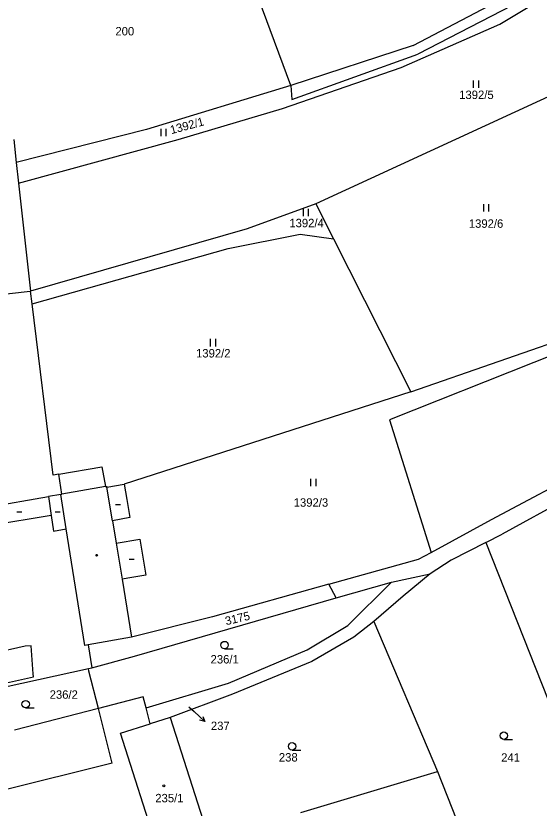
# Model space of a CAD drawing. Extents: x -736345 to -729997, y -1130177 to -1122501.
# Drawn here: x -733762.3 to -733656.7, y -1126333.8 to -1126174 of the extents above; entities that cross this region are included whole.
import ezdxf

# ---------------------------------------------------------------- set-up
doc = ezdxf.new("R2010")
doc.units = 0
for name, color, linetype in [('Vrstva 1', 7, 'Continuous'), ('Vrstva 16', 7, 'Continuous'), ('Vrstva 18', 7, 'Continuous'), ('Vrstva 19', 7, 'Continuous'), ('Vrstva 25', 7, 'Continuous'), ('Vrstva 4', 7, 'Continuous')]:
    doc.layers.add(name, color=color, linetype=linetype)

msp = doc.modelspace()

# ---------------------------------------------------------------- linework, layer by layer
at = {"layer": 'Vrstva 1'}
for points in [[(-733706.83, -1126188), (-733721.54, -1126148.31)], [(-733682.12, -1126179.94), (-733657.11, -1126166.8)], [(-733664.69, -1126175.69), (-733649.37, -1126166.41)], [(-733655.95, -1126168.61), (-733681.21, -1126181.74)], [(-733684.57, -1126184.41), (-733664.69, -1126175.69)], [(-733682.12, -1126179.94), (-733706.83, -1126188)], [(-733706.63, -1126190.83), (-733681.21, -1126181.74)], [(-733708.51, -1126192.67), (-733684.57, -1126184.41)], [(-733706.83, -1126188), (-733735.92, -1126196.88)], [(-733706.83, -1126188), (-733706.63, -1126190.83)], [(-733650.57, -1126188.31), (-733701.76, -1126211.88)], [(-733729.52, -1126198.93), (-733708.51, -1126192.67)], [(-733735.92, -1126196.88), (-733762.16, -1126203.58)], [(-733762.66, -1126198.92), (-733762.16, -1126203.58)], [(-733761.7, -1126207.73), (-733729.52, -1126198.93)], [(-733762.16, -1126203.58), (-733761.7, -1126207.73)], [(-733761.7, -1126207.73), (-733759.29, -1126229.55)], [(-733701.76, -1126211.88), (-733715.62, -1126216.97)], [(-733701.76, -1126211.88), (-733698.2, -1126218.95)], [(-733715.62, -1126216.97), (-733759.29, -1126229.55)], [(-733719.43, -1126220.94), (-733704.93, -1126218.05)], [(-733704.93, -1126218.05), (-733698.2, -1126218.95)], [(-733698.2, -1126218.95), (-733682.63, -1126249.86)], [(-733758.98, -1126232.09), (-733719.43, -1126220.94)], [(-733759.39, -1126229.57), (-733771.34, -1126230.92)], [(-733759.29, -1126229.55), (-733759.39, -1126229.57)], [(-733758.98, -1126232.09), (-733759.29, -1126229.55)], [(-733754.73, -1126266.65), (-733758.98, -1126232.09)], [(-733628.7, -1126232.35), (-733686.9, -1126255.51)], [(-733682.63, -1126249.86), (-733629.17, -1126231.27)], [(-733682.63, -1126249.86), (-733740.4, -1126268.43)], [(-733686.9, -1126255.51), (-733678.53, -1126282.21)], [(-733753.61, -1126266.45), (-733744.95, -1126264.93)], [(-733744.95, -1126264.93), (-733744.2, -1126268.93)], [(-733666.36, -1126275.56), (-733646.09, -1126264.81)], [(-733753.61, -1126266.45), (-733754.73, -1126266.65)], [(-733752.97, -1126270.48), (-733753.61, -1126266.45)], [(-733744.2, -1126268.93), (-733743.94, -1126268.93)], [(-733743.94, -1126268.93), (-733743.89, -1126269.04)], [(-733743.89, -1126269.04), (-733740.4, -1126268.43)], [(-733740.4, -1126268.43), (-733739.87, -1126271.55)], [(-733753.16, -1126270.51), (-733755.7, -1126270.95)], [(-733753.16, -1126270.51), (-733752.97, -1126270.48)], [(-733768.04, -1126273.07), (-733755.7, -1126270.95)], [(-733739.87, -1126271.55), (-733739.24, -1126275.21)], [(-733650.98, -1126271.31), (-733664.21, -1126278.54)], [(-733739.24, -1126275.21), (-733742.76, -1126275.86)], [(-733678.53, -1126282.21), (-733666.36, -1126275.56)], [(-733742.76, -1126275.86), (-733742.01, -1126280.35)], [(-733667.48, -1126280.22), (-733664.21, -1126278.54)], [(-733742.01, -1126280.35), (-733737.23, -1126279.58)], [(-733737.23, -1126279.58), (-733736.04, -1126286.81)], [(-733667.48, -1126280.22), (-733674.47, -1126283.82)], [(-733667.48, -1126280.22), (-733632.24, -1126369.28)], [(-733699.13, -1126288.61), (-733681.08, -1126283.61)], [(-733681.08, -1126283.61), (-733678.53, -1126282.21)], [(-733674.47, -1126283.82), (-733678.68, -1126286.57)], [(-733736.04, -1126286.81), (-733738.85, -1126287.27)], [(-733686.54, -1126288.23), (-733678.68, -1126286.57)], [(-733678.68, -1126286.57), (-733684.17, -1126291.04)], [(-733738.85, -1126287.27), (-733740.83, -1126287.59)], [(-733740.83, -1126287.59), (-733738.91, -1126299.33)], [(-733697.7, -1126291.39), (-733686.54, -1126288.23)], [(-733695.3, -1126296.95), (-733686.54, -1126288.23)], [(-733699.13, -1126288.61), (-733722.62, -1126295.24)], [(-733697.7, -1126291.39), (-733699.13, -1126288.61)], [(-733738.3, -1126303.16), (-733697.7, -1126291.39)], [(-733684.17, -1126291.04), (-733690.06, -1126296.15)], [(-733722.62, -1126295.24), (-733738.91, -1126299.33)], [(-733690.06, -1126296.15), (-733694.12, -1126299.33)], [(-733690.06, -1126296.15), (-733677.25, -1126326.39)], [(-733703.49, -1126301.9), (-733695.3, -1126296.95)], [(-733738.91, -1126299.33), (-733747.67, -1126300.89)], [(-733694.12, -1126299.33), (-733702.57, -1126304.23)], [(-733760.4, -1126301.16), (-733766.95, -1126302.61)], [(-733759.17, -1126301.1), (-733760.4, -1126301.16)], [(-733758.74, -1126306.71), (-733759.17, -1126301.1)], [(-733747.67, -1126300.89), (-733746.96, -1126305.53)], [(-733719.37, -1126308.57), (-733703.49, -1126301.9)], [(-733746.96, -1126305.53), (-733738.3, -1126303.16)], [(-733702.57, -1126304.23), (-733718.54, -1126310.81)], [(-733764.39, -1126309.37), (-733747.59, -1126305.67)], [(-733747.59, -1126305.67), (-733746.96, -1126305.53)], [(-733747.51, -1126306.19), (-733747.59, -1126305.67)], [(-733786.59, -1126313.53), (-733758.69, -1126307.32)], [(-733758.69, -1126307.32), (-733758.74, -1126306.71)], [(-733745.59, -1126313.7), (-733747.51, -1126306.19)], [(-733736.01, -1126313.57), (-733719.37, -1126308.57)], [(-733718.54, -1126310.81), (-733731.12, -1126315.5)], [(-733736.6, -1126311.38), (-733745.59, -1126313.7)], [(-733736.01, -1126313.57), (-733736.6, -1126311.38)], [(-733745.59, -1126313.7), (-733762.56, -1126318.07)], [(-733742.86, -1126324.72), (-733745.59, -1126313.7)], [(-733735.16, -1126316.78), (-733736.01, -1126313.57)], [(-733731.12, -1126315.5), (-733735.16, -1126316.78)], [(-733731.12, -1126315.5), (-733723.41, -1126339.67)], [(-733742.86, -1126324.72), (-733787.92, -1126335.97)], [(-733704.76, -1126334.69), (-733677.25, -1126326.39)], [(-733677.25, -1126326.39), (-733667.57, -1126350.99)]]:
    msp.add_lwpolyline(points, dxfattribs=at)
at = {"layer": 'Vrstva 16'}
msp.add_lwpolyline([(-733727.36, -1126313.37), (-733726.33, -1126314.32)], dxfattribs=at)
at = {"layer": 'Vrstva 25'}
for points in [[(-733669.967, -1126188.525), (-733669.967, -1126187.025)], [(-733668.933, -1126188.525), (-733668.933, -1126187.025)], [(-733732.987, -1126198.265), (-733732.987, -1126196.765)], [(-733731.953, -1126198.265), (-733731.953, -1126196.765)], [(-733704.257, -1126214.395), (-733704.257, -1126212.895)], [(-733703.223, -1126214.395), (-733703.223, -1126212.895)], [(-733667.887, -1126213.465), (-733667.887, -1126211.965)], [(-733666.853, -1126213.465), (-733666.853, -1126211.965)], [(-733722.997, -1126240.665), (-733722.997, -1126239.165)], [(-733721.963, -1126240.665), (-733721.963, -1126239.165)], [(-733702.757, -1126268.895), (-733702.757, -1126267.395)], [(-733701.723, -1126268.895), (-733701.723, -1126267.395)], [(-733762.03, -1126274.02), (-733761.03, -1126274.02)], [(-733754.34, -1126274.02), (-733753.34, -1126274.02)], [(-733742.13, -1126272.56), (-733741.13, -1126272.56)], [(-733739.42, -1126283.61), (-733738.42, -1126283.61)], [(-733720.17, -1126301.67), (-733718.42, -1126301.67)], [(-733760.28, -1126313.59), (-733758.53, -1126313.59)], [(-733726.33, -1126314.32), (-733724.129, -1126316.358)], [(-733724.523, -1126315.312), (-733724.129, -1126316.358), (-733725.203, -1126316.045)], [(-733663.86, -1126319.94), (-733662.11, -1126319.94)], [(-733706.55, -1126322.1), (-733704.8, -1126322.1)]]:
    msp.add_lwpolyline(points, dxfattribs=at)
for centre, radius in [((-733745.97, -1126282.79), 0.175), ((-733720.17, -1126300.92), 0.75), ((-733760.28, -1126312.84), 0.75), ((-733663.86, -1126319.19), 0.75), ((-733706.55, -1126321.35), 0.75), ((-733732.41, -1126329.32), 0.175)]:
    msp.add_circle(centre, radius, dxfattribs=at)
at = {"layer": 'Vrstva 4'}
for points in [[(-733744.2, -1126268.93), (-733752.97, -1126270.48)], [(-733742.76, -1126275.86), (-733743.89, -1126269.04)], [(-733752.12, -1126277.47), (-733753.16, -1126270.51)], [(-733755.7, -1126270.95), (-733755.16, -1126274.75)], [(-733755.16, -1126274.75), (-733767.35, -1126276.81)], [(-733755.16, -1126274.75), (-733754.67, -1126277.96)], [(-733754.67, -1126277.96), (-733752.12, -1126277.47)], [(-733748.34, -1126301.01), (-733752.12, -1126277.47)], [(-733742.01, -1126280.35), (-733740.83, -1126287.59)], [(-733747.67, -1126300.89), (-733748.34, -1126301.01)], [(-733741.16, -1126318.68), (-733735.16, -1126316.78)], [(-733733.56, -1126342.48), (-733741.16, -1126318.68)]]:
    msp.add_lwpolyline(points, dxfattribs=at)

# ---------------------------------------------------------------- texts
at = {"layer": 'Vrstva 16'}
msp.add_text('237', height=1.7, dxfattribs=at).set_placement((-733722.93, -1126318.06))
at = {"layer": 'Vrstva 18'}
for s, height, p in [('200', 1.7, (-733742.18, -1126177.93)), ('1392/5', 1.7, (-733672.86, -1126190.76)), ('1392/4', 1.7, (-733707.11, -1126216.63)), ('1392/6', 1.7, (-733670.92, -1126216.74)), ('1392/2', 1.7, (-733725.92, -1126242.9)), ('1392/3', 1.7, (-733706.23, -1126273.01)), ('236/1', 1.7, (-733722.99, -1126304.63)), ('236/2', 1.7, (-733755.44, -1126311.75)), ('237', 0.1, (-733727.16, -1126313.17)), ('238', 1.7, (-733709.22, -1126324.41)), ('241', 1.7, (-733664.4, -1126324.45))]:
    msp.add_text(s, height=height, dxfattribs=at).set_placement(p)
for s, rotation, p in [('1392/1', 15.20012, (-733730.88, -1126197.865)), ('3175', 13.20011, (-733719.841, -1126296.93))]:
    msp.add_text(s, height=1.7, rotation=rotation, dxfattribs=at).set_placement(p)
at = {"layer": 'Vrstva 19'}
msp.add_text('235/1', height=1.7, dxfattribs=at).set_placement((-733734.14, -1126332.64))

doc.saveas('drawing.dxf')
